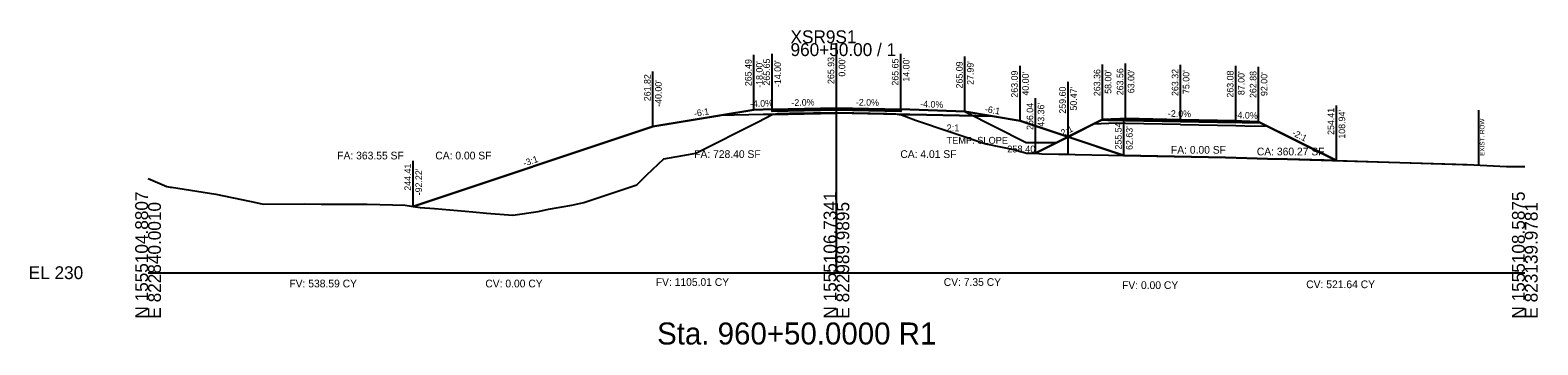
# Model space of a CAD drawing. Extents: x -26 to 823017, y -16 to 1558356.
# Drawn here: x -25.7 to 302.8, y 9484.3 to 9552.8 of the extents above; entities that cross this region are included whole.
import ezdxf

# ---------------------------------------------------------------- set-up
doc = ezdxf.new("R2010")
doc.units = 0
for name, color, linetype in [('ASPHALT_19MM1', 7, 'Continuous'), ('ASPHALT_9_5MM1', 7, 'Continuous'), ('CONST_DCH', 7, 'Continuous'), ('CONST_LV3', 7, 'Continuous'), ('Default', 7, 'Continuous'), ('Draft_XS_Grid', 7, 'Continuous'), ('Draft_XS_Text', 7, 'Continuous'), ('DTM_CORRIDOR', 7, 'Continuous'), ('DTM_P_FINISHED_GRADE2', 7, 'Continuous'), ('DTM_TEMP_DROP', 7, 'Continuous'), ('DTM_X_GROUND', 7, 'Continuous'), ('PROFILES_DCH_2', 7, 'Continuous'), ('SLOPE_STAKES_FILL', 7, 'Continuous'), ('XS_CELL', 7, 'Continuous'), ('XS_M_SHAPES_EARTHWORK', 7, 'Continuous'), ('XS_P_ASPHALT', 7, 'Continuous'), ('XS_P_DR_GRAVEL', 7, 'Continuous'), ('XS_P_GROUND', 7, 'Continuous'), ('XS_P_NULL_POINT', 7, 'Continuous'), ('XS_P_SHOULDER', 7, 'Continuous'), ('XS_P_SUBGRADE_GRANULAR', 7, 'Continuous'), ('XS_P_SUBGRADE_MILLING', 7, 'Continuous'), ('XS_P_SUBGRADE_UNDERCUT', 7, 'Continuous'), ('XS_P_TX_CLEARZONE', 7, 'Continuous'), ('XS_P_TX_FS_BS', 7, 'Continuous'), ('XS_SHEET_EW_TX_AREA', 7, 'Continuous'), ('XS_SHEET_EW_TX_VOLUME', 7, 'Continuous'), ('XS_SHEET_LABELS_ELEVATION', 7, 'Continuous'), ('XS_X_ROW', 7, 'Continuous')]:
    doc.layers.add(name, color=color, linetype=linetype)

msp = doc.modelspace()

# ---------------------------------------------------------------- linework, layer by layer
at = {"layer": 'ASPHALT_19MM1'}
for points in [[(136, 9535.36), (150, 9535.64), (150, 9535.64), (150, 9535.64), (164, 9535.36), (164, 9535.15), (150, 9535.43), (150, 9535.43), (150, 9535.43), (136, 9535.15), (136, 9535.36)], [(213, 9533.19), (225, 9532.95), (237, 9532.71), (237, 9532.92), (225, 9533.16), (213, 9533.4), (213, 9533.19)]]:
    msp.add_lwpolyline(points, dxfattribs=at)
at = {"layer": 'ASPHALT_9_5MM1'}
msp.add_lwpolyline([(136, 9535.65), (150, 9535.93), (150, 9535.93), (150, 9535.93), (164, 9535.65), (164, 9535.52), (150, 9535.8), (150, 9535.8), (150, 9535.8), (136, 9535.52), (136, 9535.65)], dxfattribs=at)
at = {"layer": 'CONST_DCH'}
msp.add_lwpolyline([(213, 9533.4), (225, 9533.16), (237, 9532.92), (237, 9533.08), (225, 9533.32), (213, 9533.56), (213, 9533.4)], dxfattribs=at)
at = {"layer": 'CONST_LV3'}
for points in [[(110, 9531.82), (110, 9531.82), (124.59, 9534.25)], [(150, 9535.93), (164, 9535.65)], [(177.99, 9535.09), (177.99, 9535.09), (164, 9535.65)], [(190, 9533.09), (190, 9533.09), (184.04, 9534.08)], [(193.36, 9526.04), (197.04, 9527.88), (208, 9533.36), (211.75, 9533.51), (213, 9533.56)], [(200.47, 9529.6), (200.47, 9529.6), (208, 9533.36), (209.25, 9533.41), (213, 9533.56), (215.99, 9533.5), (225, 9533.32), (234.01, 9533.14), (237, 9533.08), (238.25, 9533.03), (242, 9532.88), (254.64, 9526.56), (258.94, 9524.41), (286.47, 9523.6), (287.43, 9523.57), (295.98, 9523.15), (300, 9523.11)], [(242, 9532.88), (258.94, 9524.41)], [(164, 9526.32), (164, 9526.32), (164, 9526.32)], [(0, 9520.5), (4.08, 9518.75), (4.79, 9518.65), (5.08, 9518.6), (14.77, 9517.13), (22.09, 9515.55), (22.84, 9515.41), (25.06, 9514.91), (34.06, 9515.01), (37.74, 9514.92), (45.84, 9514.95), (46.52, 9514.94), (47.75, 9514.96), (56, 9514.69), (57.78, 9514.41), (57.78, 9514.41)]]:
    msp.add_lwpolyline(points, dxfattribs=at)
at = {"layer": 'Default'}
msp.add_lwpolyline([(136, 9535.52), (150, 9535.8), (150, 9535.8), (150, 9535.8), (164, 9535.52), (164, 9535.36), (150, 9535.64), (150, 9535.64), (150, 9535.64), (136, 9535.36), (136, 9535.52)], dxfattribs=at)
at = {"layer": 'DTM_P_FINISHED_GRADE2'}
msp.add_lwpolyline([(57.78, 9514.41), (110, 9531.82), (132, 9535.49), (136, 9535.65), (150, 9535.93), (164, 9535.65), (177.99, 9535.09), (190, 9533.09), (200.47, 9529.6)], dxfattribs=at)
at = {"layer": 'DTM_X_GROUND'}
for points in [[(0, 9520.5), (4.08, 9518.75), (4.79, 9518.65), (5.08, 9518.6), (14.77, 9517.13), (22.09, 9515.55), (22.84, 9515.41), (25.06, 9514.91), (34.06, 9515.01), (37.74, 9514.92), (45.84, 9514.95), (46.52, 9514.94), (47.75, 9514.96), (56, 9514.69), (57.78, 9514.41), (57.78, 9514.41), (110, 9531.82), (110, 9531.82), (110, 9531.82), (110, 9531.82), (110, 9531.82), (132, 9535.49), (132, 9535.49), (136, 9535.65), (150, 9535.93), (150, 9535.93), (150, 9535.93), (164, 9535.65), (177.99, 9535.09), (177.99, 9535.09), (190, 9533.09), (190, 9533.09), (200.47, 9529.6), (200.47, 9529.6), (200.47, 9529.6), (208, 9533.36), (209.25, 9533.41), (213, 9533.56), (215.99, 9533.5), (225, 9533.32), (234.01, 9533.14), (237, 9533.08), (238.25, 9533.03), (242, 9532.88), (254.64, 9526.56), (258.94, 9524.41), (286.47, 9523.6), (287.43, 9523.57), (295.98, 9523.15), (300, 9523.11)], [(0, 9520.5), (4.08, 9518.75), (4.79, 9518.65), (5.08, 9518.6), (14.77, 9517.13), (22.09, 9515.55), (22.84, 9515.41), (25.06, 9514.91), (34.06, 9515.01), (37.74, 9514.92), (45.84, 9514.95), (46.52, 9514.94), (47.75, 9514.96), (56, 9514.69), (59.32, 9514.17), (62.42, 9513.96), (70.75, 9513.27), (73.76, 9512.94), (79.51, 9512.55), (85, 9513.35), (87.27, 9513.85), (92.37, 9514.7), (94.92, 9515.29), (106.54, 9519.17), (108.69, 9521.31), (112.4, 9524.84), (117.74, 9525.73), (119.34, 9526.01), (132.98, 9532.88), (136.03, 9534.49), (137.14, 9534.65), (137.33, 9534.69), (139.75, 9534.73), (150.19, 9534.91), (160.95, 9534.67), (162.88, 9534.63), (163.26, 9534.56), (164.17, 9534.39), (167.21, 9533.26), (182.58, 9528.1), (188.92, 9526.75), (191.41, 9526.03), (194.08, 9525.94), (194.77, 9525.92), (234.76, 9525.08), (239.43, 9524.96), (243.94, 9524.84), (248.32, 9524.73), (287.43, 9523.57), (295.98, 9523.15), (300, 9523.11)], [(0, 9520.5), (4.08, 9518.75), (4.79, 9518.65), (5.08, 9518.6), (14.77, 9517.13), (22.09, 9515.55), (22.84, 9515.41), (25.06, 9514.91), (34.06, 9515.01), (37.74, 9514.92), (45.84, 9514.95), (46.52, 9514.94), (47.75, 9514.96), (56, 9514.69), (59.32, 9514.17), (62.42, 9513.96), (70.75, 9513.27), (73.76, 9512.94), (79.51, 9512.55), (85, 9513.35), (87.27, 9513.85), (92.37, 9514.7), (94.92, 9515.29), (106.54, 9519.17), (108.69, 9521.31), (112.4, 9524.84), (117.74, 9525.73), (119.34, 9526.01), (132.98, 9532.88), (136.03, 9534.49), (137.14, 9534.65), (137.33, 9534.69), (139.75, 9534.73), (150.19, 9534.91), (160.95, 9534.67), (162.88, 9534.63), (163.26, 9534.56), (164.17, 9534.39), (167.21, 9533.26), (182.58, 9528.1), (188.92, 9526.75), (191.41, 9526.03), (192.64, 9526.05), (193.36, 9526.04), (196.8, 9527.76), (197.04, 9527.88), (208, 9533.36), (209.25, 9533.41), (213, 9533.56), (215.99, 9533.5), (225, 9533.32), (234.01, 9533.14), (237, 9533.08), (238.25, 9533.03), (242, 9532.88), (254.64, 9526.56), (258.94, 9524.41), (286.47, 9523.6), (287.43, 9523.57), (295.98, 9523.15), (300, 9523.11)]]:
    msp.add_lwpolyline(points, dxfattribs=at)
at = {"layer": 'XS_CELL'}
for p, q in [((150, 9500), (150, 9550)), ((0, 9500), (150, 9500)), ((150, 9500), (300, 9500))]:
    msp.add_line(p, q, dxfattribs=at)
at = {"layer": 'XS_M_SHAPES_EARTHWORK'}
for points in [[(57.78, 9514.41), (59.32, 9514.17), (62.42, 9513.96), (70.75, 9513.27), (73.76, 9512.94), (79.51, 9512.55), (85, 9513.35), (87.27, 9513.85), (92.37, 9514.7), (94.92, 9515.29), (106.54, 9519.17), (108.69, 9521.31), (112.4, 9524.84), (117.74, 9525.73), (119.34, 9526.01), (132.98, 9532.88), (136.02, 9534.48), (136, 9534.48), (134, 9534.44), (124.59, 9534.25), (110, 9531.82)], [(136.02, 9534.48), (136.03, 9534.49), (137.14, 9534.65), (137.33, 9534.69), (139.75, 9534.73), (150.19, 9534.91), (160.95, 9534.67), (162.88, 9534.63), (163.26, 9534.56), (163.65, 9534.49), (150, 9534.76)], [(163.65, 9534.49), (164.17, 9534.39), (167.21, 9533.26), (182.58, 9528.1), (188.92, 9526.75), (191.41, 9526.03), (194.08, 9525.94), (194.77, 9525.92), (200.47, 9525.8), (200.47, 9529.6), (190, 9533.09), (184.04, 9534.08), (166, 9534.44), (164, 9534.48)]]:
    msp.add_lwpolyline(points, close=True, dxfattribs=at)
at = {"layer": 'XS_P_DR_GRAVEL'}
for points in [[(211.75, 9533.51), (208, 9533.36), (207.96, 9533.34), (207.86, 9533.29), (209.14, 9533.26), (213, 9533.19), (213, 9533.47), (213, 9533.56), (211.75, 9533.51)], [(238.25, 9533.03), (242, 9532.88), (242.14, 9532.81), (242.57, 9532.6), (238.39, 9532.68), (237, 9532.71), (237, 9532.99), (237, 9533.08), (238.25, 9533.03)]]:
    msp.add_lwpolyline(points, dxfattribs=at)
at = {"layer": 'XS_P_GROUND'}
for p, q in [((177.99, 9535.09), (191.36, 9528.4)), ((191.36, 9528.4), (198.08, 9528.4))]:
    msp.add_line(p, q, dxfattribs=at)
for points in [[(132, 9535.49), (110, 9531.82), (57.78, 9514.41)], [(200.47, 9529.6), (200.47, 9529.6), (190, 9533.09), (190, 9533.09), (177.99, 9535.09)], [(212.63, 9525.54), (212.63, 9525.54), (190, 9533.09), (190, 9533.09), (177.99, 9535.09)], [(208, 9533.36), (193.36, 9526.04)], [(242, 9532.88), (258.94, 9524.41)], [(258.94, 9524.41), (248.32, 9524.73), (248.32, 9524.73), (243.94, 9524.84), (243.94, 9524.84), (239.43, 9524.96), (239.43, 9524.96), (239.43, 9524.96), (234.76, 9525.08), (234.76, 9525.08), (212.63, 9525.54)], [(212.63, 9525.54), (234.76, 9525.08), (234.76, 9525.08), (239.43, 9524.96), (239.43, 9524.96), (239.43, 9524.96), (243.94, 9524.84), (243.94, 9524.84), (248.32, 9524.73), (248.32, 9524.73), (258.94, 9524.41)]]:
    msp.add_lwpolyline(points, dxfattribs=at)
at = {"layer": 'XS_P_SHOULDER'}
for points in [[(136, 9535.65), (132, 9535.49)], [(164, 9535.65), (177.99, 9535.09)], [(208, 9533.36), (211.75, 9533.51), (213, 9533.56)], [(242, 9532.88), (238.25, 9533.03), (237, 9533.08)]]:
    msp.add_lwpolyline(points, dxfattribs=at)
at = {"layer": 'XS_P_SUBGRADE_GRANULAR'}
for points in [[(136, 9534.48), (134, 9534.44), (124.59, 9534.25)], [(136, 9534.48), (150, 9534.76), (150, 9534.76)], [(164, 9534.48), (150, 9534.76), (150, 9534.76)], [(164, 9534.48), (166, 9534.44), (184.04, 9534.08)], [(213, 9532.52), (211, 9532.56), (206, 9532.36)], [(225, 9532.28), (213, 9532.52)], [(225, 9532.28), (237, 9532.04)], [(237, 9532.04), (239, 9532), (243.96, 9531.9)]]:
    msp.add_lwpolyline(points, dxfattribs=at)
at = {"layer": 'XS_P_SUBGRADE_UNDERCUT'}
msp.add_lwpolyline([(212.63, 9525.54), (219.83, 9525.38), (234.76, 9525.08), (248.32, 9524.73), (258.94, 9524.41), (242, 9532.88), (236.86, 9533.01), (233.87, 9533.07), (224.86, 9533.25), (221.87, 9533.31), (212.86, 9533.49), (209.1, 9533.34), (207.86, 9533.29), (200.47, 9529.6)], close=True, dxfattribs=at)
at = {"layer": 'XS_P_TX_CLEARZONE'}
for p, q in [((132, 9535.49), (132, 9547.49)), ((136, 9535.65), (136, 9547.65)), ((150, 9535.93), (150, 9547.93)), ((164, 9535.65), (164, 9547.65)), ((177.99, 9535.09), (177.99, 9547.09)), ((190, 9533.09), (190, 9545.09)), ((190, 9533.09), (190, 9545.09)), ((208, 9533.36), (208, 9545.36)), ((213, 9533.56), (213, 9545.56)), ((225, 9533.32), (225, 9545.32)), ((237, 9533.08), (237, 9545.08)), ((242, 9532.88), (242, 9544.88)), ((110, 9531.82), (110, 9543.82)), ((200.47, 9529.6), (200.47, 9541.6)), ((193.36, 9526.04), (193.36, 9538.04)), ((258.94, 9524.41), (258.94, 9536.41)), ((212.63, 9525.54), (212.63, 9533.56)), ((57.78, 9514.41), (57.78, 9524.37))]:
    msp.add_line(p, q, dxfattribs=at)
at = {"layer": 'XS_X_ROW'}
msp.add_line((290, 9523.44), (290, 9535.44), dxfattribs=at)

# ---------------------------------------------------------------- texts
at = {"layer": 'CONST_DCH'}
for p in [(193.29, 9525.92), (258.86, 9524.29), (258.86, 9524.29)]:
    msp.add_text('X', height=0.24, dxfattribs=at).set_placement(p)
at = {"layer": 'Draft_XS_Grid'}
msp.add_text('-', height=0.0001, dxfattribs=at).set_placement((0, 9500))
at = {"layer": 'Draft_XS_Text'}
msp.add_text('Sta. 960+50.0000 R1', height=4.8, dxfattribs=at).set_placement((110.92, 9484.35))
at = {"layer": 'DTM_CORRIDOR'}
for p in [(212.92, 9533.44), (224.92, 9533.2), (236.92, 9532.96)]:
    msp.add_text('X', height=0.24, dxfattribs=at).set_placement(p)
at = {"layer": 'DTM_TEMP_DROP'}
for p in [(135.92, 9535.53), (149.92, 9535.81), (163.92, 9535.53)]:
    msp.add_text('X', height=0.24, dxfattribs=at).set_placement(p)
at = {"layer": 'PROFILES_DCH_2'}
for p in [(177.91, 9534.97), (189.92, 9532.97), (212.55, 9525.42), (258.86, 9524.29)]:
    msp.add_text('X', height=0.24, dxfattribs=at).set_placement(p)
at = {"layer": 'SLOPE_STAKES_FILL'}
for p in [(200.39, 9529.48), (57.7, 9514.29)]:
    msp.add_text('X', height=0.24, dxfattribs=at).set_placement(p)
at = {"layer": 'XS_CELL'}
for s, p in [('XSR9S1', (140, 9550)), ('960+50.00 / 1', (140, 9547.2)), ('EL 230', (-26, 9498.6))]:
    msp.add_text(s, height=2.8, dxfattribs=at).set_placement(p)
for s, p in [('N 1555104.8807', (0, 9490)), ('E 822840.0010', (2.8, 9490)), ('N 1555106.7341', (150, 9490)), ('E 822989.9895', (152.8, 9490)), ('N 1555108.5875', (300, 9490)), ('E 823139.9781', (302.8, 9490))]:
    msp.add_text(s, height=2.8, rotation=90, dxfattribs=at).set_placement(p)
at = {"layer": 'XS_P_ASPHALT'}
for p in [(193.29, 9525.92), (258.86, 9524.29)]:
    msp.add_text('X', height=0.24, dxfattribs=at).set_placement(p)
at = {"layer": 'XS_P_GROUND'}
for s, p in [('2:1', (174, 9530.79)), ('TEMP. SLOPE', (174, 9528.09))]:
    msp.add_text(s, height=1.5, dxfattribs=at).set_placement(p)
at = {"layer": 'XS_P_NULL_POINT'}
for p in [(200.39, 9529.48), (57.7, 9514.29)]:
    msp.add_text('X', height=0.24, dxfattribs=at).set_placement(p)
at = {"layer": 'XS_P_SHOULDER'}
for p in [(109.92, 9531.7), (189.92, 9532.97), (207.92, 9533.24), (241.92, 9532.76)]:
    msp.add_text('X', height=0.24, dxfattribs=at).set_placement(p)
at = {"layer": 'XS_P_SUBGRADE_MILLING'}
for p in [(131.92, 9535.37), (177.91, 9534.97)]:
    msp.add_text('X', height=0.24, dxfattribs=at).set_placement(p)
at = {"layer": 'XS_P_TX_CLEARZONE'}
for s, p in [('265.49', (131.52, 9540.65)), ("-18.00'", (133.92, 9540.28)), ('265.65', (135.52, 9540.76)), ("-14.00'", (137.92, 9540.44)), ('265.93', (149.52, 9541.11)), ("0.00'", (151.92, 9542.72)), ('265.65', (163.52, 9540.76)), ("14.00'", (165.92, 9541.62)), ('265.09', (177.51, 9540.14)), ("27.99'", (179.91, 9540.92)), ('263.09', (189.52, 9538.14)), ('263.36', (207.52, 9538.46)), ("58.00'", (209.92, 9538.97)), ('263.56', (212.52, 9538.66)), ("63.00'", (214.92, 9539.1)), ('263.32', (224.52, 9538.5)), ("75.00'", (226.92, 9538.93)), ('263.08', (236.52, 9538.15)), ('261.82', (109.52, 9537.36)), ("-40.00'", (111.92, 9536.14)), ("40.00'", (191.92, 9538.58)), ("87.00'", (238.92, 9538.69)), ('262.88', (241.52, 9538.06)), ("92.00'", (243.92, 9538.49)), ('259.60', (199.99, 9534.65)), ("50.47'", (202.39, 9535.32)), ('256.04', (192.88, 9531.11)), ("43.36'", (195.28, 9531.81)), ('254.41', (258.46, 9530.02)), ("108.94'", (260.86, 9529.2)), ('255.54', (212.15, 9526.83)), ("62.63'", (214.55, 9526.74)), ('244.41', (57.3, 9517.87)), ("-92.22'", (59.7, 9516.86))]:
    msp.add_text(s, height=1.44, rotation=90, dxfattribs=at).set_placement(p)
at = {"layer": 'XS_P_TX_FS_BS'}
for s, rotation, p in [('-4.0%', 2.2906, (131.18, 9536.06)), ('-2.0%', 1.1458, (140.2, 9536.33)), ('-2.0%', 358.8542, (154.22, 9536.44)), ('-4.0%', 357.7094, (168.23, 9536.08)), ('-6:1', 9.4642, (119.08, 9533.94)), ('-6:1', 350.5358, (182.27, 9534.98)), ('-2.0%', 358.8542, (222.22, 9533.98)), ('-4.0%', 357.7094, (236.73, 9533.69)), ('2:1', 26.5651, (199.32, 9529.69)), ('-2:1', 333.4349, (249.12, 9530)), ('-3:1', 18.4332, (81.98, 9523.11))]:
    msp.add_text(s, height=1.44, rotation=rotation, dxfattribs=at).set_placement(p)
at = {"layer": 'XS_SHEET_EW_TX_AREA'}
for s, p in [('FA: 0.00 SF', (222.89, 9525.93)), ('FA: 363.55 SF', (41.23, 9524.68)), ('CA: 0.00 SF', (62.59, 9524.68)), ('FA: 728.40 SF', (119, 9525)), ('CA: 4.01 SF', (163.92, 9525)), ('CA: 360.27 SF', (241.61, 9525.56))]:
    msp.add_text(s, height=1.68, dxfattribs=at).set_placement(p)
at = {"layer": 'XS_SHEET_EW_TX_VOLUME'}
for s, p in [('FV: 538.59 CY', (30.79, 9496.8)), ('CV: 0.00 CY', (73.49, 9496.8)), ('FV: 1105.01 CY', (110.63, 9497.12)), ('CV: 7.35 CY', (173.38, 9497.12)), ('FV: 0.00 CY', (212.24, 9496.45)), ('CV: 521.64 CY', (252.37, 9496.63))]:
    msp.add_text(s, height=1.68, dxfattribs=at).set_placement(p)
at = {"layer": 'XS_SHEET_LABELS_ELEVATION'}
msp.add_text('258.40', height=1.5, dxfattribs=at).set_placement((187.22, 9526.2))
at = {"layer": 'XS_X_ROW'}
msp.add_text('EXIST. ROW', height=1, rotation=90, dxfattribs=at).set_placement((291.2, 9525.44))

doc.saveas('drawing.dxf')
